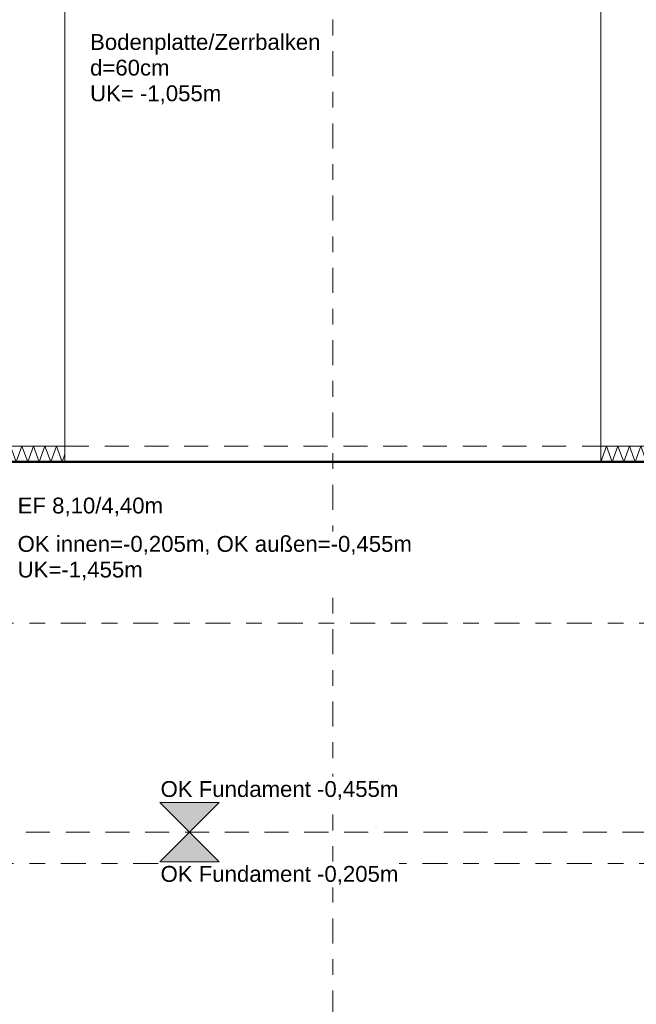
# Model space of a CAD drawing. Header units: metres. Extents: x -273 to 6, y -183 to 13.
# Tile 367 of 379: x -18.91 to -15, y -9.59 to -3.34. Entities that reach past the tile are written whole.
import ezdxf

# ---------------------------------------------------------------- set-up
doc = ezdxf.new("R2010")
doc.units = ezdxf.units.M
doc.header["$LTSCALE"] = 0.05
doc.header["$PDMODE"] = 1
doc.header["$PDSIZE"] = -2
doc.linetypes.add('ISO-02 Strichlinie', pattern=[3.81, 3.048, -0.762])
doc.linetypes.add('Linienart-53', pattern=[5.291531, 3.175, -1.058062, 0.352704, -0.705764])
doc.layers.get('0').update_dxf_attribs({"lineweight": 25})
for name, color, linetype, lineweight, true_color in [('00 -Bauelemente -Dämmung innen', 7, 'Continuous', 9, 0xff7fe6), ('30 -32 Gründung- 2 Flachgründungen u. Bodenplatten', 7, 'Continuous', 9, 0xff6633), ('70 -72 Beschriftung- 1 Beschriftung allgemein', 7, 'Continuous', 9, 0xff6633), ('70 -76 Bemaßung- 2 Allgemein', 7, 'Continuous', 5, 0x6666cc)]:
    doc.layers.add(name, color=color, linetype=linetype, lineweight=lineweight, true_color=true_color)
doc.layers.add('70 -71 Achsen- 1 Gebäudeachsen', color=7, linetype='Linienart-53', lineweight=18)
doc.layers.add('Keine', color=7, linetype='Continuous', lineweight=9)
doc.styles.add('Arial', font='arial.ttf')
doc.dimstyles.new('k+k_klein', dxfattribs={"dimtxt": 0.100689, "dimasz": 0.05302, "dimexe": 0.05, "dimexo": 0.15, "dimgap": 0.005, "dimtad": 1, "dimdec": 3, "dimtxsty": 'Arial', "dimblk": 'VW_SLASH-2', "dimblk1": 'VW_SLASH-2', "dimblk2": 'VW_SLASH-2', "dimcen": 0, "dimdle": 0.025, "dimadec": 3, "dimazin": 0, "dimtfac": 0.75, "dimtdec": 3, "dimtix": 1, "dimtmove": 0, "dimatfit": 0, "dimldrblk": 'VW_FILLEDARROW', "dimfxl": 0.1, "dimfxlon": 1, "dimfrac": 2, "dimtolj": 1, "dimarcsym": 0})

# ---------------------------------------------------------------- blocks, each defined once
blk = doc.blocks.new('_Achsen (3D)')
at = {"layer": '70 -71 Achsen- 1 Gebäudeachsen', "transparency": 33554687}
for p, q in [((-16.921, 3.8), (-16.921, -46.172)), ((-179.668, -8.697), (3.826, -8.697))]:
    blk.add_line(p, q, dxfattribs=at)
blk = doc.blocks.new('Gruppe-84')
at = {"color": 255, "linetype": 'Continuous', "lineweight": 5}
blk.add_wipeout([(-19.221, -6.147), (-18.621, -6.147), (-18.621, -6.047), (-19.221, -6.047)], dxfattribs=at).dxf.layer = '00 -Bauelemente -Dämmung innen'
blk = doc.blocks.new('Gruppe-85')
at = {"layer": '00 -Bauelemente -Dämmung innen', "color": 7, "transparency": 33554687, "flags": 128}
blk.add_lwpolyline([(-19.221, -6.147), (-19.1846, -6.047), (-19.1482, -6.147), (-19.1118, -6.047), (-19.0754, -6.147), (-19.039, -6.047), (-19.0026, -6.147), (-18.9662, -6.047), (-18.9298, -6.147), (-18.8934, -6.047), (-18.857, -6.147), (-18.8206, -6.047), (-18.7842, -6.147), (-18.7478, -6.047), (-18.7114, -6.147), (-18.675, -6.047), (-18.6386, -6.147), (-18.621, -6.0986)], dxfattribs=at)
blk = doc.blocks.new('Gruppe-86')
at = {"layer": '00 -Bauelemente -Dämmung innen', "color": 7, "linetype": 'Continuous', "lineweight": 9, "transparency": 33554687}
blk.add_line((-19.221, -6.047), (-19.221, -6.147), dxfattribs=at)
blk = doc.blocks.new('Gruppe-87')
at = {"layer": '00 -Bauelemente -Dämmung innen', "color": 7, "linetype": 'Continuous', "lineweight": 9, "transparency": 33554687}
blk.add_line((-18.621, -6.147), (-18.621, -6.047), dxfattribs=at)
blk = doc.blocks.new('Gruppe-88')
at = {"color": 7, "transparency": 33554687}
for name in ['Gruppe-86', 'Gruppe-87']:
    blk.add_blockref(name, (0, 0), dxfattribs=at)
blk = doc.blocks.new('Gruppe-89')
at = {"layer": '00 -Bauelemente -Dämmung innen', "color": 7, "linetype": 'Continuous', "lineweight": 9, "transparency": 33554687}
blk.add_line((-18.621, -6.047), (-19.221, -6.047), dxfattribs=at)
blk = doc.blocks.new('Gruppe-90')
at = {"layer": '00 -Bauelemente -Dämmung innen', "color": 7, "linetype": 'Continuous', "lineweight": 9, "transparency": 33554687}
blk.add_line((-19.221, -6.147), (-18.621, -6.147), dxfattribs=at)
blk = doc.blocks.new('Gruppe-91')
at = {"color": 7, "transparency": 33554687}
for name in ['Gruppe-89', 'Gruppe-90']:
    blk.add_blockref(name, (0, 0), dxfattribs=at)
blk = doc.blocks.new('Gruppe-92')
at = {"layer": '00 -Bauelemente -Dämmung innen', "color": 7}
blk.add_blockref('Gruppe-84', (0, 0), dxfattribs=at)
at = {"color": 7, "transparency": 33554687}
for name in ['Gruppe-88', 'Gruppe-91']:
    blk.add_blockref(name, (0, 0), dxfattribs=at)
at = {"layer": '00 -Bauelemente -Dämmung innen', "color": 7, "transparency": 33554687}
blk.add_blockref('Gruppe-85', (0, 0), dxfattribs=at)
blk = doc.blocks.new('Gruppe-93')
at = {"layer": '00 -Bauelemente -Dämmung innen', "color": 7, "transparency": 33554687}
blk.add_blockref('Gruppe-92', (0, 0), dxfattribs=at)
at = {"layer": '00 -Bauelemente -Dämmung innen', "color": 0, "flags": 1}
for tag in ['prm0_value', 'prm1_value', 'prm2_value', 'prm3_value', 'prm4_value', 'prm5_value', 'prm6_value', 'IFC_UUID', 'instanceID', 'prm0_name', 'prm0_type', 'prm1_name', 'prm1_type', 'prm2_name', 'prm2_type', 'prm3_name', 'prm3_type', 'prm4_name', 'prm4_type', 'prm5_name', 'prm5_type', 'prm6_name', 'prm6_type']:
    blk.add_attdef(tag, (-19.221, -6.147), '', height=0.00018, dxfattribs=at)
blk = doc.blocks.new('Gruppe-94')
at = {"color": 255, "linetype": 'Continuous', "lineweight": 5}
blk.add_wipeout([(-15.221, -6.147), (-14.621, -6.147), (-14.621, -6.047), (-15.221, -6.047)], dxfattribs=at).dxf.layer = '00 -Bauelemente -Dämmung innen'
blk = doc.blocks.new('Gruppe-95')
at = {"layer": '00 -Bauelemente -Dämmung innen', "color": 7, "transparency": 33554687, "flags": 128}
blk.add_lwpolyline([(-15.221, -6.147), (-15.1846, -6.047), (-15.1482, -6.147), (-15.1118, -6.047), (-15.0754, -6.147), (-15.039, -6.047), (-15.0026, -6.147), (-14.9662, -6.047), (-14.9298, -6.147), (-14.8934, -6.047), (-14.857, -6.147), (-14.8206, -6.047), (-14.7842, -6.147), (-14.7478, -6.047), (-14.7114, -6.147), (-14.675, -6.047), (-14.6386, -6.147), (-14.621, -6.0986)], dxfattribs=at)
blk = doc.blocks.new('Gruppe-96')
at = {"layer": '00 -Bauelemente -Dämmung innen', "color": 7, "linetype": 'Continuous', "lineweight": 9, "transparency": 33554687}
blk.add_line((-15.221, -6.047), (-15.221, -6.147), dxfattribs=at)
blk = doc.blocks.new('Gruppe-97')
at = {"layer": '00 -Bauelemente -Dämmung innen', "color": 7, "linetype": 'Continuous', "lineweight": 9, "transparency": 33554687}
blk.add_line((-14.621, -6.147), (-14.621, -6.047), dxfattribs=at)
blk = doc.blocks.new('Gruppe-98')
at = {"color": 7, "transparency": 33554687}
for name in ['Gruppe-96', 'Gruppe-97']:
    blk.add_blockref(name, (0, 0), dxfattribs=at)
blk = doc.blocks.new('Gruppe-99')
at = {"layer": '00 -Bauelemente -Dämmung innen', "color": 7, "linetype": 'Continuous', "lineweight": 9, "transparency": 33554687}
blk.add_line((-14.621, -6.047), (-15.221, -6.047), dxfattribs=at)
blk = doc.blocks.new('Gruppe-100')
at = {"layer": '00 -Bauelemente -Dämmung innen', "color": 7, "linetype": 'Continuous', "lineweight": 9, "transparency": 33554687}
blk.add_line((-15.221, -6.147), (-14.621, -6.147), dxfattribs=at)
blk = doc.blocks.new('Gruppe-101')
at = {"color": 7, "transparency": 33554687}
for name in ['Gruppe-99', 'Gruppe-100']:
    blk.add_blockref(name, (0, 0), dxfattribs=at)
blk = doc.blocks.new('Gruppe-102')
at = {"layer": '00 -Bauelemente -Dämmung innen', "color": 7}
blk.add_blockref('Gruppe-94', (0, 0), dxfattribs=at)
at = {"color": 7, "transparency": 33554687}
for name in ['Gruppe-98', 'Gruppe-101']:
    blk.add_blockref(name, (0, 0), dxfattribs=at)
at = {"layer": '00 -Bauelemente -Dämmung innen', "color": 7, "transparency": 33554687}
blk.add_blockref('Gruppe-95', (0, 0), dxfattribs=at)
blk = doc.blocks.new('Gruppe-103')
at = {"layer": '00 -Bauelemente -Dämmung innen', "color": 7, "transparency": 33554687}
blk.add_blockref('Gruppe-102', (0, 0), dxfattribs=at)
at = {"layer": '00 -Bauelemente -Dämmung innen', "color": 0, "flags": 1}
for tag in ['prm0_value', 'prm1_value', 'prm2_value', 'prm3_value', 'prm4_value', 'prm5_value', 'prm6_value', 'IFC_UUID', 'instanceID', 'prm0_name', 'prm0_type', 'prm1_name', 'prm1_type', 'prm2_name', 'prm2_type', 'prm3_name', 'prm3_type', 'prm4_name', 'prm4_type', 'prm5_name', 'prm5_type', 'prm6_name', 'prm6_type']:
    blk.add_attdef(tag, (-15.221, -6.147), '', height=0.00018, dxfattribs=at)
blk = doc.blocks.new('Gruppe-2159')
at = {"layer": '30 -32 Gründung- 2 Flachgründungen u. Bodenplatten', "flags": 128}
blk.add_lwpolyline([(-19.121, -6.147), (-14.721, -6.147), (-14.721, -14.247), (-19.121, -14.247)], close=True, dxfattribs=at)
at = {"color": 255}
for points in [[(-18.921, -6.5093), (-17.9926, -6.5093), (-17.9926, -6.347), (-18.921, -6.347)], [(-18.921, -6.915), (-16.3689, -6.915), (-16.3689, -6.5905), (-18.921, -6.5905)]]:
    blk.add_wipeout(points, dxfattribs=at).dxf.layer = '70 -72 Beschriftung- 1 Beschriftung allgemein'
at = {"layer": '70 -72 Beschriftung- 1 Beschriftung allgemein', "char_height": 0.100689, "attachment_point": 1, "line_spacing_factor": 0.970891, "style": 'Arial'}
for s, insert in [('EF 8,10/4,40m', (-18.921, -6.3741)), ('OK innen=-0,205m, OK außen=-0,455m \\PUK=-1,455m', (-18.921, -6.6175))]:
    blk.add_mtext(s, dxfattribs=dict(at, insert=insert))
blk = doc.blocks.new('Gruppe-2472')
at = {"layer": '70 -71 Achsen- 1 Gebäudeachsen', "transparency": 33554687}
blk.add_line((-179.668, -7.172), (3.826, -7.172), dxfattribs=at)
blk = doc.blocks.new('_FU_2D LP5 (2D)')
at = {"layer": '00 -Bauelemente -Dämmung innen', "color": 7}
for name in ['Gruppe-93', 'Gruppe-103']:
    blk.add_blockref(name, (0, 0), dxfattribs=at)
at = {"layer": '00 -Bauelemente -Dämmung innen', "color": 7, "linetype": 'ISO-02 Strichlinie'}
blk.add_line((-18.62099996, -6.04704198), (-15.22099996, -6.04704198), dxfattribs=at)
at = {"layer": '30 -32 Gründung- 2 Flachgründungen u. Bodenplatten', "color": 7}
blk.add_blockref('Gruppe-2159', (0, 0), dxfattribs=at)
at = {"layer": '30 -32 Gründung- 2 Flachgründungen u. Bodenplatten', "linetype": 'ISO-02 Strichlinie'}
blk.add_line((-19.12099996, -8.49704198), (-14.72099996, -8.49704198), dxfattribs=at)
at = {"layer": '30 -32 Gründung- 2 Flachgründungen u. Bodenplatten', "flags": 128}
blk.add_lwpolyline([(-18.62099996, -3.250052), (-15.22099996, -3.250052), (-15.22099996, -6.14704198), (-18.62099996, -6.14704198)], close=True, dxfattribs=at)
at = {"layer": '70 -72 Beschriftung- 1 Beschriftung allgemein', "color": 7}
blk.add_blockref('Gruppe-2472', (0, 0), dxfattribs=at)
at = {"layer": '70 -72 Beschriftung- 1 Beschriftung allgemein', "color": 103, "lineweight": 50, "true_color": 0x66cc7f, "flags": 128}
blk.add_lwpolyline([(-0.22099996, -30.09704198), (-0.22099996, -24.19704198), (0.82900004, -24.19704198), (0.82900004, -18.69704198), (-0.22099996, -18.69704198), (-0.22099996, -12.94704198), (0.82900004, -12.94704198), (0.82900004, -7.44704198), (-1.67099996, -7.44704198), (-1.67099996, -8.49704198), (-6.57099996, -8.49704198), (-6.57099996, -5.79704198), (-10.77099996, -5.79704198), (-10.77099996, -8.49704198), (-14.72099996, -8.49704198), (-14.72099996, -6.14704198), (-19.12099996, -6.14704198), (-19.12099996, -8.49704198), (-24.42099996, -8.49704198), (-24.42099996, 0.10994365), (-25.92099996, 0.10994365), (-25.92099996, -0.24704198), (-28.52099996, -0.24704198)], dxfattribs=at)
blk = doc.blocks.new('VW_SLASH-2')
at = {"color": 0, "linetype": 'ByBlock', "lineweight": -2, "transparency": 16777216}
blk.add_line((0.47, 0), (-1, 0), dxfattribs=at)
at = {"color": 0, "lineweight": 5, "transparency": 16777216, "flags": 128}
blk.add_lwpolyline([(0.5, 0.5), (-0.5, -0.5)], dxfattribs=at)
blk = doc.blocks.new('*D3026')
at = {"layer": '70 -76 Bemaßung- 2 Allgemein', "color": 0, "lineweight": -2}
for p, q in [((-19.121, 1.8), (-19.121, 1.95)), ((-16.921, 1.8), (-16.921, 1.95)), ((-16.974, 1.9), (-19.068, 1.9))]:
    blk.add_line(p, q, dxfattribs=at)
at = {"layer": 'Defpoints', "color": 0}
for p in [(-19.121, 1.9), (-16.921, -6.147), (-19.121, -8.497)]:
    blk.add_point(p, dxfattribs=at)
at = {"layer": '70 -76 Bemaßung- 2 Allgemein', "color": 0, "lineweight": -2, "xscale": 0.05302001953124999, "yscale": 0.05302001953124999, "zscale": 0.05302001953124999, "rotation": 180}
blk.add_blockref('VW_SLASH-2', (-19.121, 1.9), dxfattribs=at)
at = {"layer": '70 -76 Bemaßung- 2 Allgemein', "color": 0, "lineweight": -2, "xscale": 0.05302001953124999, "yscale": 0.05302001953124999, "zscale": 0.05302001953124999}
blk.add_blockref('VW_SLASH-2', (-16.921, 1.9), dxfattribs=at)
at = {"layer": '70 -76 Bemaßung- 2 Allgemein', "color": 0, "insert": (-18.021, 1.9654), "char_height": 0.10069, "attachment_point": 5, "style": 'Arial'}
blk.add_mtext('\\A1;2,20', dxfattribs=at)
blk = doc.blocks.new('VW_FILLEDARROW')
at = {"linetype": 'Continuous', "lineweight": 0, "transparency": 16777216}
blk.add_hatch(color=0, dxfattribs=at).paths.add_polyline_path([(-2.83, 0.76), (0, 0), (-2.83, -0.76)])
at = {"color": 0, "lineweight": 5, "transparency": 16777216, "flags": 128}
blk.add_lwpolyline([(-2.83, 0.76), (0, 0), (-2.83, -0.76)], close=True, dxfattribs=at)
blk = doc.blocks.new('*D3027')
at = {"layer": '70 -76 Bemaßung- 2 Allgemein', "color": 0, "lineweight": -2}
for p, q in [((-16.921, 1.8), (-16.921, 1.95)), ((-14.721, 1.8), (-14.721, 1.95)), ((-14.774, 1.9), (-16.868, 1.9))]:
    blk.add_line(p, q, dxfattribs=at)
at = {"layer": 'Defpoints', "color": 0}
for p in [(-16.921, 1.9), (-16.921, -6.147), (-14.721, -8.497)]:
    blk.add_point(p, dxfattribs=at)
at = {"layer": '70 -76 Bemaßung- 2 Allgemein', "color": 0, "lineweight": -2, "xscale": 0.05302001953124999, "yscale": 0.05302001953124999, "zscale": 0.05302001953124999, "rotation": 180}
blk.add_blockref('VW_SLASH-2', (-16.921, 1.9), dxfattribs=at)
at = {"layer": '70 -76 Bemaßung- 2 Allgemein', "color": 0, "lineweight": -2, "xscale": 0.05302001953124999, "yscale": 0.05302001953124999, "zscale": 0.05302001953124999}
blk.add_blockref('VW_SLASH-2', (-14.721, 1.9), dxfattribs=at)
at = {"layer": '70 -76 Bemaßung- 2 Allgemein', "color": 0, "insert": (-15.821, 1.9654), "char_height": 0.10069, "attachment_point": 5, "style": 'Arial'}
blk.add_mtext('\\A1;2,20', dxfattribs=at)
blk = doc.blocks.new('*D3363')
at = {"layer": '70 -76 Bemaßung- 2 Allgemein', "color": 0, "lineweight": -2}
for p, q in [((-14.321, -3.2501), (-14.171, -3.2501)), ((-14.221, -5.994), (-14.221, -3.3031)), ((-14.321, -6.047), (-14.171, -6.047))]:
    blk.add_line(p, q, dxfattribs=at)
at = {"layer": 'Defpoints', "color": 0}
for p in [(-15.221, -3.2501), (-14.221, -3.2501), (-14.621, -6.047)]:
    blk.add_point(p, dxfattribs=at)
at = {"layer": '70 -76 Bemaßung- 2 Allgemein', "color": 0, "lineweight": -2, "xscale": 0.05302001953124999, "yscale": 0.05302001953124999, "zscale": 0.05302001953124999}
for p, rotation in [((-14.221, -3.2501), 90), ((-14.221, -6.047), 270)]:
    blk.add_blockref('VW_SLASH-2', p, dxfattribs=dict(at, rotation=rotation))
at = {"layer": '70 -76 Bemaßung- 2 Allgemein', "color": 0, "insert": (-14.3024, -4.6485), "char_height": 0.100689, "attachment_point": 5, "rotation": 90, "style": 'Arial'}
blk.add_mtext('\\A1;2,79\\S7^ ;', dxfattribs=at)
blk = doc.blocks.new('Gruppe-2881')
at = {"color": 255}
for points in [[(-18.0179, -8.3088), (-16.5013, -8.3088), (-16.5013, -8.1465), (-18.0179, -8.1465)], [(-18.0179, -8.8475), (-16.5013, -8.8475), (-16.5013, -8.6853), (-18.0179, -8.6853)]]:
    blk.add_wipeout(points, dxfattribs=at).dxf.layer = '70 -72 Beschriftung- 1 Beschriftung allgemein'
at = {"layer": '30 -32 Gründung- 2 Flachgründungen u. Bodenplatten', "linetype": 'Continuous', "lineweight": 0, "transparency": 33554687}
for points in [[(-18.0179, -8.3088), (-17.8297, -8.497), (-17.6415, -8.3088)], [(-18.0179, -8.6853), (-17.8297, -8.497), (-17.6415, -8.6853)]]:
    blk.add_hatch(color=7, dxfattribs=at).paths.add_polyline_path(points)
at = {"layer": '30 -32 Gründung- 2 Flachgründungen u. Bodenplatten', "flags": 128}
for points in [[(-18.0179, -8.3088), (-17.8297, -8.497), (-17.6415, -8.3088)], [(-18.0179, -8.6853), (-17.8297, -8.497), (-17.6415, -8.6853)]]:
    blk.add_lwpolyline(points, close=True, dxfattribs=at)
at = {"layer": '70 -72 Beschriftung- 1 Beschriftung allgemein', "char_height": 0.100689, "attachment_point": 2, "line_spacing_factor": 0.970891, "style": 'Arial'}
for s, insert in [('OK Fundament -0,455m', (-17.2596, -8.1736)), ('OK Fundament -0,205m', (-17.2596, -8.7123))]:
    blk.add_mtext(s, dxfattribs=dict(at, insert=insert))
blk = doc.blocks.new('Gruppe-2789')
at = {"layer": '70 -76 Bemaßung- 2 Allgemein'}
for base, p1, p2, picture, middle in [((-19.12099996, 1.89995802), (-16.92099996, -6.14704198), (-19.12099996, -8.49704198), '*D3026', (-18.02099996, 1.96542156)), ((-16.92099996, 1.89995802), (-14.72099996, -8.49704198), (-16.92099996, -6.14704198), '*D3027', (-15.82099996, 1.96542156))]:
    dim = blk.add_linear_dim(base=base, p1=p1, p2=p2, text='2,20', dimstyle='k+k_klein', override={"dimtxt": 0.100689, "dimgap": 0.005, "dimdec": 8, "dimpost": '<>', "dimtxsty": 'Arial', "dimtmove": 2}, dxfattribs=at)
    dim.commit()
    dim.dimension.update_dxf_attribs({"geometry": picture, "text_midpoint": middle})
blk = doc.blocks.new('Gruppe-2797')
at = {"layer": '70 -76 Bemaßung- 2 Allgemein'}
dim = blk.add_linear_dim(base=(-14.221, -3.2501), p1=(-14.621, -6.047), p2=(-15.221, -3.2501), angle=270, text='2,79\\S7^ ;', dimstyle='k+k_klein', override={"dimtxt": 0.100689, "dimgap": 0.005, "dimpost": '<>', "dimtxsty": 'Arial', "dimtmove": 2}, dxfattribs=at)
dim.commit()
dim.dimension.update_dxf_attribs({"geometry": '*D3363', "text_midpoint": (-14.3024, -4.6485)})
blk = doc.blocks.new('_FU_2D Bemaßung_ Beschriftung (3D)')
at = {"layer": '70 -76 Bemaßung- 2 Allgemein'}
blk.add_blockref('Gruppe-2797', (0, 0), dxfattribs=at)
at = {"color": 255}
blk.add_wipeout([(-18.46147323, -3.89139246), (-16.99172935, -3.89139246), (-16.99172935, -3.40455913), (-18.46147323, -3.40455913)], dxfattribs=at).dxf.layer = '70 -72 Beschriftung- 1 Beschriftung allgemein'
at = {"layer": '70 -76 Bemaßung- 2 Allgemein'}
blk.add_blockref('Gruppe-2789', (0, 0), dxfattribs=at)
at = {"layer": '70 -72 Beschriftung- 1 Beschriftung allgemein', "insert": (-18.46147323, -3.43157602), "char_height": 0.1006886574, "attachment_point": 1, "line_spacing_factor": 0.970891, "style": 'Arial'}
blk.add_mtext('Bodenplatte/Zerrbalken\\Pd=60cm\\PUK= -1,055m', dxfattribs=at)
at = {"layer": '70 -72 Beschriftung- 1 Beschriftung allgemein', "color": 7}
blk.add_blockref('Gruppe-2881', (0, 0), dxfattribs=at)

msp = doc.modelspace()

# ---------------------------------------------------------------- block references
at = {"layer": 'Keine', "color": 1}
msp.add_blockref('_Achsen (3D)', (0, 0), dxfattribs=at)

# ---------------------------------------------------------------- next in the draw order: block references
msp.add_blockref('_FU_2D LP5 (2D)', (0, 0), dxfattribs=at)

# ---------------------------------------------------------------- next in the draw order: block references
msp.add_blockref('_FU_2D Bemaßung_ Beschriftung (3D)', (0, 0), dxfattribs=at)

doc.saveas('drawing.dxf')
